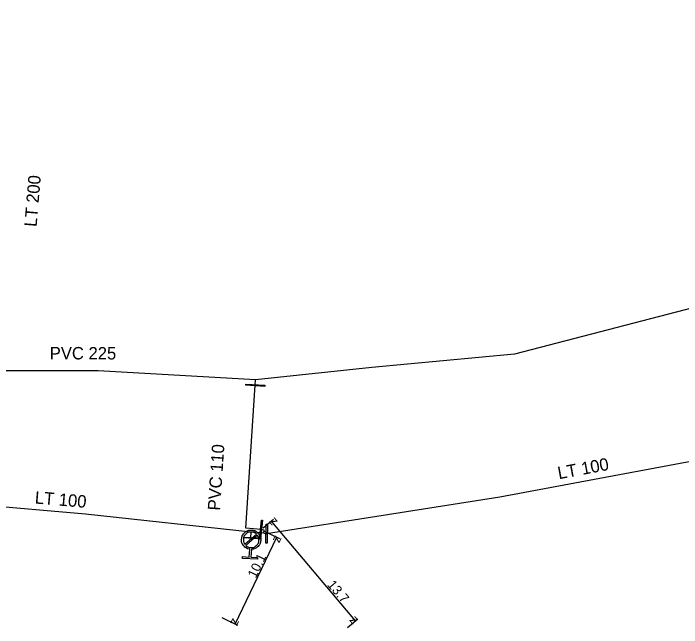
# Model space of a CAD drawing. Extents: x -643544 to -637295, y -1119190 to -1111715.
# Drawn here: x -642349.4 to -642279.4, y -1114208.6 to -1114144.2 of the extents above; entities that cross this region are included whole.
import ezdxf

# ---------------------------------------------------------------- set-up
doc = ezdxf.new("R2010")
doc.units = 0
for name, color, linetype in [('Default', 7, 'Continuous'), ('VP Hydrant', 7, 'Continuous'), ('VP Kótování', 7, 'Continuous'), ('VP Přípojka', 7, 'Continuous'), ('VP Řad', 7, 'Continuous'), ('VP Řad - popis', 7, 'Continuous'), ('VP Šoupě', 7, 'Continuous')]:
    doc.layers.add(name, color=color, linetype=linetype)

msp = doc.modelspace()

# ---------------------------------------------------------------- linework, layer by layer
at = {"layer": 'Default'}
for points in [[(-642324.683, -1114200.338), (-642325.04, -1114200.286), (-642325.281, -1114200.011), (-642325.554, -1114199.701), (-642325.528, -1114199.286), (-642325.502, -1114198.872), (-642325.192, -1114198.599), (-642324.881, -1114198.326), (-642324.466, -1114198.351), (-642324.055, -1114198.377), (-642323.78, -1114198.686), (-642323.506, -1114198.996), (-642323.532, -1114199.409), (-642323.557, -1114199.825), (-642323.866, -1114200.099), (-642324.139, -1114200.344), (-642324.5, -1114200.349)], [(-642323.984, -1114198.745), (-642324.189, -1114198.558), (-642324.478, -1114198.541), (-642324.813, -1114198.52), (-642325.066, -1114198.742), (-642325.318, -1114198.964), (-642325.339, -1114199.301), (-642325.357, -1114199.59), (-642325.197, -1114199.817)], [(-642325.076, -1114199.954), (-642324.871, -1114200.144), (-642324.578, -1114200.162), (-642324.241, -1114200.183), (-642323.989, -1114199.961), (-642323.738, -1114199.739), (-642323.717, -1114199.402), (-642323.699, -1114199.109), (-642323.863, -1114198.882)]]:
    msp.add_open_spline(points, degree=3, dxfattribs=at)
at = {"layer": 'VP Hydrant'}
for points in [[(-642325.197, -1114199.817), (-642323.984, -1114198.745)], [(-642323.863, -1114198.882), (-642325.076, -1114199.954)], [(-642324.5, -1114200.349), (-642324.55, -1114201.168), (-642323.862, -1114201.211), (-642323.874, -1114201.394), (-642325.433, -1114201.297), (-642325.422, -1114201.114), (-642324.734, -1114201.157), (-642324.683, -1114200.338)]]:
    msp.add_lwpolyline(points, dxfattribs=at)
at = {"layer": 'VP Kótování'}
for points in [[(-642323.266, -1114198.088), (-642322.188, -1114197.178)], [(-642313.582, -1114207.842), (-642322.417, -1114197.372)], [(-642323.225, -1114198.411), (-642321.563, -1114199.212)], [(-642326.218, -1114208.181), (-642321.833, -1114199.082)], [(-642327.61, -1114207.51), (-642325.948, -1114208.311)], [(-642314.431, -1114208.558), (-642313.353, -1114207.648)]]:
    msp.add_lwpolyline(points, dxfattribs=at)
at = {"layer": 'VP Přípojka'}
msp.add_lwpolyline([(-642324.53, -1114199.349), (-642324.558, -1114199.15), (-642324.516, -1114198.547)], dxfattribs=at)
at = {"layer": 'VP Řad'}
for points in [[(-642248.58, -1114144.174), (-642249.25, -1114144.214), (-642260.643, -1114146.819), (-642260.377, -1114148.992), (-642259.889, -1114156.449), (-642258.672, -1114167.039), (-642258.796, -1114167.526), (-642259.045, -1114168.036), (-642259.435, -1114168.666), (-642259.925, -1114169.265), (-642260.384, -1114169.475), (-642261.177, -1114169.706), (-642270.21, -1114172.93), (-642296.934, -1114179.878), (-642311.89, -1114181.3), (-642324.064, -1114182.576)], [(-642323.21, -1114198.67), (-642322.908, -1114198.703), (-642322.905, -1114198.703), (-642298.484, -1114194.848), (-642272.856, -1114190.051), (-642252.808, -1114182.708), (-642241.38, -1114179.197), (-642237.472, -1114178.449), (-642234.664, -1114179.843)], [(-642324.064, -1114182.576), (-642340.558, -1114181.645), (-642340.57, -1114181.644), (-642353.332, -1114181.628), (-642356.89, -1114181.605)], [(-642323.21, -1114198.67), (-642323.179, -1114198.331), (-642323.495, -1114198.281), (-642325.097, -1114198.132), (-642324.102, -1114183.153), (-642324.064, -1114182.576)], [(-642323.21, -1114198.67), (-642324.18, -1114198.563), (-642324.516, -1114198.547), (-642341.872, -1114196.658), (-642353.133, -1114195.689), (-642357.34, -1114195.49)]]:
    msp.add_lwpolyline(points, dxfattribs=at)
at = {"layer": 'VP Šoupě'}
for points in [[(-642323.108, -1114183.282), (-642325.104, -1114183.149), (-642325.095, -1114183.024), (-642323.1, -1114183.157), (-642323.108, -1114183.282)], [(-642323.325, -1114197.294), (-642323.54, -1114199.282), (-642323.664, -1114199.269), (-642323.45, -1114197.281), (-642323.325, -1114197.294)], [(-642322.816, -1114197.707), (-642322.869, -1114199.706), (-642322.994, -1114199.703), (-642322.941, -1114197.704), (-642322.816, -1114197.707)], [(-642325.303, -1114199.058), (-642323.806, -1114199.148), (-642323.812, -1114199.242), (-642325.309, -1114199.151), (-642325.303, -1114199.058)]]:
    msp.add_lwpolyline(points, dxfattribs=at)

# ---------------------------------------------------------------- texts
at = {"layer": 'VP Kótování'}
for s, rotation, p in [('z', 130.15899, (-642321.713, -1114197.431)), ('z', 64.26959, (-642321.6, -1114199.749)), ('10.1', 64.26959, (-642324.047, -1114203.445)), ('13.7', 310.15901, (-642316.615, -1114204.093)), ('z', 244.26963, (-642326.451, -1114207.513)), ('z', 310.15897, (-642314.287, -1114207.782))]:
    msp.add_text(s, height=1, rotation=rotation, dxfattribs=at).set_placement(p)
at = {"layer": 'VP Řad - popis'}
for s, rotation, p in [('LT 200', 85.26237, (-642347.006, -1114166.586)), ('PVC 225', 359.8631, (-642345.627, -1114180.435)), ('PVC 110', 86.19961, (-642327.788, -1114196.317)), ('LT 100', 10.60184, (-642292.293, -1114193.007)), ('LT 100', 355.08188, (-642347.229, -1114195.543))]:
    msp.add_text(s, height=1.3, rotation=rotation, dxfattribs=at).set_placement(p)

doc.saveas('drawing.dxf')
